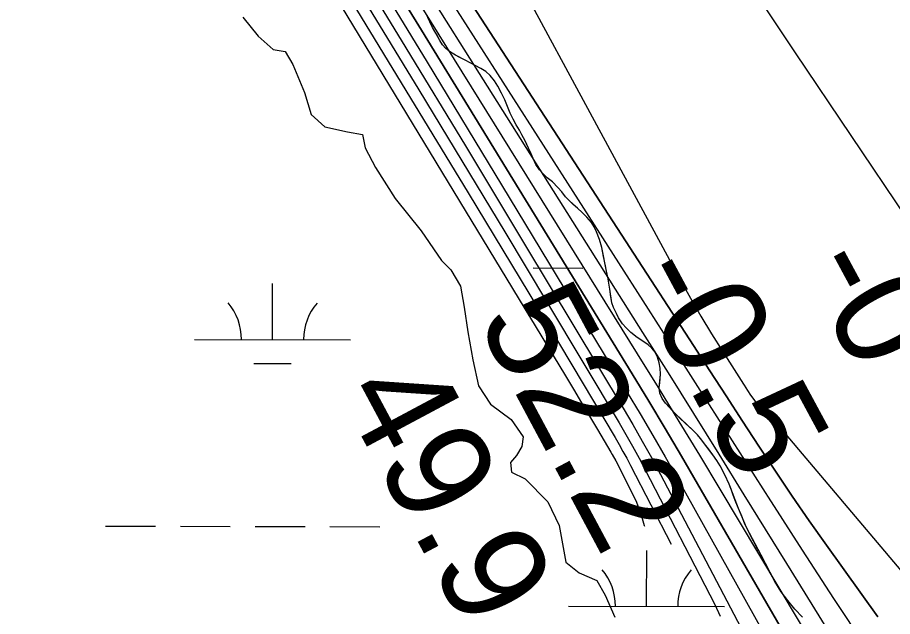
# Model space of a CAD drawing. Extents: x 3172297 to 3210190, y 958463 to 983887.
# Drawn here: x 3196413 to 3196974, y 978284 to 978669 of the extents above; entities that cross this region are included whole.
import ezdxf

# ---------------------------------------------------------------- set-up
doc = ezdxf.new("R2010")
doc.units = 0
for name, color, linetype in [('V-RIVR-EDGE', 7, 'Continuous'), ('V-RIVR-RANG', 7, 'Continuous'), ('V-SITE-VEGE', 7, 'Continuous'), ('V-TOPO-DPTH', 7, 'Continuous'), ('V-TOPO-MAJR', 7, 'Continuous'), ('V-TOPO-MINR', 7, 'Continuous'), ('V-TOPO-WATR', 7, 'Continuous'), ('V-WETL-SWMP', 7, 'Continuous')]:
    doc.layers.add(name, color=color, linetype=linetype)

msp = doc.modelspace()

# ---------------------------------------------------------------- linework, layer by layer
at = {"layer": 'V-RIVR-EDGE'}
for points in [[(3196557.42, 978668.92), (3196567.34, 978656.67), (3196576.99, 978648.12), (3196584.66, 978646.68), (3196589.47, 978638.42), (3196597.11, 978620.49), (3196601.33, 978606.27), (3196610.13, 978598.28), (3196624.62, 978595.12), (3196634.28, 978593.39), (3196635.97, 978584.86), (3196642.47, 978572.33), (3196655.22, 978552.4), (3196671.94, 978531.6), (3196684.97, 978512.52), (3196690.93, 978506.54), (3196697.16, 978496)], [(3196697.16, 978496), (3196699.4, 978482.64), (3196701.92, 978466.71), (3196705, 978448.79), (3196708.65, 978432.01), (3196716.3, 978420.33), (3196729.64, 978410.35), (3196737.29, 978399.24), (3196736.42, 978392.99), (3196732.99, 978387.31), (3196729.29, 978382.77), (3196729.84, 978376.52), (3196738.64, 978372.23), (3196753.1, 978357.41), (3196760.46, 978342.32), (3196764.67, 978318.72), (3196773.18, 978311.87), (3196784.54, 978307.01), (3196789.92, 978297.62), (3196796.14, 978283.39)]]:
    msp.add_lwpolyline(points, dxfattribs=at)
at = {"layer": 'V-SITE-VEGE'}
for p, q in [((3196677.52, 978665.91), (3196674.9, 978671.3)), ((3196679.19, 978662.16), (3196677.52, 978665.91)), ((3196680.64, 978659.6), (3196679.19, 978662.16)), ((3196683.84, 978653.85), (3196680.64, 978659.6)), ((3196685.58, 978650.98), (3196683.84, 978653.85)), ((3196687.7, 978648.59), (3196685.58, 978650.98)), ((3196690.77, 978646.31), (3196687.7, 978648.59)), ((3196693.95, 978644.4), (3196690.77, 978646.31)), ((3196700.01, 978641.17), (3196693.95, 978644.4)), ((3196703.37, 978639.55), (3196700.01, 978641.17)), ((3196710.2, 978635.93), (3196703.37, 978639.55)), ((3196713.28, 978633.84), (3196710.2, 978635.93)), ((3196716.17, 978631.36), (3196713.28, 978633.84)), ((3196718.87, 978627.82), (3196716.17, 978631.36)), ((3196721, 978624.47), (3196718.87, 978627.82)), ((3196723.51, 978620.07), (3196721, 978624.47)), ((3196725.55, 978615.66), (3196723.51, 978620.07)), ((3196729.04, 978607.05), (3196725.55, 978615.66)), ((3196730.88, 978603.31), (3196729.04, 978607.05)), ((3196732.91, 978599.58), (3196730.88, 978603.31)), ((3196734.94, 978596.14), (3196732.91, 978599.58)), ((3196736.39, 978593.27), (3196734.94, 978596.14)), ((3196738.52, 978589.44), (3196736.39, 978593.27)), ((3196743.85, 978577.95), (3196738.52, 978589.44)), ((3196745.4, 978574.21), (3196743.85, 978577.95)), ((3196747.72, 978570.77), (3196745.4, 978574.21)), ((3196750.51, 978567.71), (3196747.72, 978570.77)), ((3196752.83, 978565.61), (3196750.51, 978567.71)), ((3196756.1, 978562.94), (3196752.83, 978565.61)), ((3196759.67, 978559.31), (3196756.1, 978562.94)), ((3196762.08, 978556.54), (3196759.67, 978559.31)), ((3196764.58, 978553.38), (3196762.08, 978556.54)), ((3196766.8, 978551), (3196764.58, 978553.38)), ((3196775.08, 978543.55), (3196766.8, 978551)), ((3196778.27, 978540.4), (3196775.08, 978543.55)), ((3196781.26, 978536.86), (3196778.27, 978540.4)), ((3196782.99, 978534.09), (3196781.26, 978536.86)), ((3196784.45, 978530.83), (3196782.99, 978534.09)), ((3196786.29, 978526.04), (3196784.45, 978530.83)), ((3196787.85, 978520.77), (3196786.29, 978526.04)), ((3196790.79, 978505.72), (3196787.85, 978520.77)), ((3196791.77, 978501.89), (3196790.79, 978505.72)), ((3196792.86, 978494.03), (3196791.77, 978501.89)), ((3196794.34, 978485.31), (3196792.86, 978494.03)), ((3196795.31, 978482.43), (3196794.34, 978485.31)), ((3196797.15, 978478.41), (3196795.31, 978482.43)), ((3196798.61, 978475.64), (3196797.15, 978478.41)), ((3196801.12, 978471.91), (3196798.61, 978475.64)), ((3196803.43, 978469.23), (3196801.12, 978471.91)), ((3196806.42, 978466.27), (3196803.43, 978469.23)), ((3196810.46, 978463.12), (3196806.42, 978466.27)), ((3196814.21, 978460.74), (3196810.46, 978463.12)), ((3196817.58, 978458.36), (3196814.21, 978460.74)), ((3196819.9, 978456.16), (3196817.58, 978458.36)), ((3196822.11, 978453.58), (3196819.9, 978456.16)), ((3196823.47, 978450.42), (3196822.11, 978453.58)), ((3196824.54, 978446.78), (3196823.47, 978450.42)), ((3196825.23, 978443.33), (3196824.54, 978446.78)), ((3196825.44, 978439.58), (3196825.23, 978443.33)), ((3196824.71, 978430.85), (3196825.44, 978439.58)), ((3196825.11, 978427.21), (3196824.71, 978430.85)), ((3196826.47, 978423.86), (3196825.11, 978427.21)), ((3196828.69, 978420.9), (3196826.47, 978423.86)), ((3196835.24, 978413.73), (3196828.69, 978420.9)), ((3196846.03, 978403.8), (3196835.24, 978413.73)), ((3196849.21, 978400.55), (3196846.03, 978403.8)), ((3196851.24, 978398.26), (3196849.21, 978400.55)), ((3196859.05, 978387.74), (3196851.24, 978398.26)), ((3196861.66, 978384.01), (3196859.05, 978387.74)), ((3196863.79, 978380.57), (3196861.66, 978384.01)), ((3196866.79, 978374.92), (3196863.79, 978380.57)), ((3196869.5, 978368.79), (3196866.79, 978374.92)), ((3196875.42, 978353.18), (3196869.5, 978368.79)), ((3196880.56, 978340.92), (3196875.42, 978353.18)), ((3196890.04, 978323.22), (3196880.56, 978340.92)), ((3196898.75, 978306.37), (3196890.04, 978323.22)), ((3196903, 978299.77), (3196898.75, 978306.37)), ((3196907.16, 978294.03), (3196903, 978299.77)), ((3196911.59, 978288.58), (3196907.16, 978294.03)), ((3196916.51, 978283.52), (3196911.59, 978288.58))]:
    msp.add_line(p, q, dxfattribs=at)
at = {"layer": 'V-TOPO-DPTH'}
for points in [[(3196928.2, 979353.04), (3196462.31, 979050.77), (3196467.77, 979042.05), (3196470.51, 979037.69), (3196473.26, 979033.34), (3196476.04, 979029.01), (3196478.83, 979024.69), (3196846.72, 978457.91), (3196857.21, 978441.75), (3196867.68, 978425.59), (3196878.15, 978409.42), (3196888.61, 978393.25), (3196899.18, 978377.15), (3196909.9, 978361.16), (3196920.86, 978345.33), (3196931.97, 978329.6), (3196965, 978283.55)], [(3196965, 978283.55), (3196931.97, 978329.6), (3196920.86, 978345.33), (3196909.9, 978361.16), (3196899.18, 978377.15), (3196888.61, 978393.25), (3196878.15, 978409.42), (3196867.68, 978425.59), (3196857.21, 978441.75), (3196846.72, 978457.91), (3196478.83, 979024.69), (3196476.04, 979029.01), (3196473.26, 979033.34), (3196470.51, 979037.69), (3196467.77, 979042.05), (3196462.31, 979050.77), (3196451.31, 979043.63)], [(3197179.3, 977781.72), (3197162.08, 977818.06), (3197136.92, 977868.09), (3197131.31, 977879.02), (3197125.58, 977889.88), (3197119.67, 977900.64), (3197113.63, 977911.34), (3197081.55, 977967.14), (3197059.37, 978005.69), (3197037.16, 978044.22), (3197014.93, 978082.73), (3196992.68, 978121.24), (3196849.3, 978369.08), (3196838.95, 978386.82), (3196828.51, 978404.51), (3196817.93, 978422.11), (3196807.27, 978439.67), (3196672, 978660.45), (3196633.51, 978723.2), (3196594.97, 978785.92), (3196556.36, 978848.6), (3196517.7, 978911.24), (3196440.32, 979036.5), (3196451.31, 979043.63)], [(3196451.31, 979043.63), (3196491.82, 978978.5), (3196512.1, 978945.95), (3196532.42, 978913.43), (3196552.79, 978880.94), (3196573.21, 978848.48), (3196813.94, 978466.37), (3196830.3, 978440.32), (3196846.61, 978414.24), (3196862.84, 978388.12), (3196879.03, 978361.97), (3196906.25, 978317.87), (3196936.16, 978269.74)], [(3196451.31, 979043.63), (3196491.82, 978978.5), (3196512.1, 978945.95), (3196532.42, 978913.43), (3196552.79, 978880.94), (3196573.21, 978848.48), (3196813.94, 978466.37), (3196830.3, 978440.32), (3196846.61, 978414.24), (3196862.84, 978388.12), (3196879.03, 978361.97), (3196906.25, 978317.87), (3196936.16, 978269.74)]]:
    msp.add_lwpolyline(points, dxfattribs=at)
at = {"layer": 'V-TOPO-MAJR'}
msp.add_lwpolyline([(3196423.82, 979025.79), (3196642.52, 978667.82), (3196670.29, 978622.22), (3196697.98, 978576.56), (3196725.53, 978530.83), (3196752.99, 978485.04), (3196798.91, 978408.22), (3196803.28, 978400.76), (3196807.55, 978393.24), (3196811.68, 978385.65), (3196815.72, 978378), (3196860.31, 978291.66), (3196863.82, 978284.17)], dxfattribs=at)
at = {"layer": 'V-TOPO-MINR'}
for points in [[(3197168.45, 978240.5), (3197130.26, 978306.71), (3197090.59, 978372.09), (3197033.4, 978462.87), (3197021.12, 978482.18), (3197008.72, 978501.42), (3196996.16, 978520.55), (3196983.49, 978539.61), (3196912.06, 978645.98), (3196864.05, 978718.46), (3196816.66, 978791.34), (3196770.2, 978864.82), (3196724.36, 978938.7), (3196600.83, 979140.63)], [(3196520.33, 979088.4), (3196838.4, 978499.9), (3196844.82, 978488.33), (3196851.4, 978476.84), (3196858.22, 978465.5), (3196865.21, 978454.26), (3196878.71, 978433.05), (3196879.07, 978432.48), (3196881.34, 978428.97), (3196883.29, 978426.06), (3196885.34, 978423.21), (3196887.15, 978420.76), (3196889.22, 978418.25), (3196891.44, 978415.89), (3196893.88, 978413.77), (3196896.47, 978411.8), (3197284.54, 977952.72)], [(3196456.81, 979047.2), (3196479.59, 979010.69), (3196491, 978992.46), (3196502.46, 978974.25), (3196513.98, 978956.08), (3196525.54, 978937.94), (3196817.51, 978481.24), (3196837.15, 978450.48), (3196856.78, 978419.72), (3196876.39, 978388.95), (3196895.97, 978358.16), (3196896.42, 978357.46), (3196916.36, 978326.41), (3196936.47, 978295.48), (3196956.86, 978264.72)], [(3196462.31, 979050.77), (3196467.77, 979042.05), (3196470.51, 979037.69), (3196473.26, 979033.34), (3196476.04, 979029.01), (3196478.83, 979024.69), (3196846.72, 978457.91), (3196857.21, 978441.75), (3196867.68, 978425.59), (3196878.15, 978409.42), (3196888.61, 978393.25), (3196899.18, 978377.15), (3196909.9, 978361.16), (3196920.86, 978345.33), (3196931.97, 978329.6), (3196965, 978283.55)], [(3196440.32, 979036.5), (3196517.7, 978911.24), (3196556.36, 978848.6), (3196594.97, 978785.92), (3196633.51, 978723.2), (3196672, 978660.45), (3196807.27, 978439.67), (3196817.93, 978422.11), (3196828.51, 978404.51), (3196838.95, 978386.82), (3196849.3, 978369.08), (3196992.68, 978121.24), (3197014.93, 978082.73), (3197037.16, 978044.22), (3197059.37, 978005.69), (3197081.55, 977967.14), (3197113.63, 977911.34), (3197119.67, 977900.64), (3197125.58, 977889.88), (3197131.31, 977879.02), (3197136.92, 977868.09), (3197162.08, 977818.06), (3197179.3, 977781.72)], [(3196445.81, 979040.06), (3196504.51, 978945.38), (3196533.86, 978898.04), (3196563.22, 978850.71), (3196592.6, 978803.39), (3196621.98, 978756.07), (3196810.52, 978452.53), (3196823.89, 978430.88), (3196837.19, 978409.18), (3196850.39, 978387.42), (3196863.5, 978365.61), (3196926.24, 978260.71)], [(3196434.82, 979032.93), (3196531.47, 978875.93), (3196579.7, 978797.37), (3196627.81, 978718.73), (3196675.73, 978639.98), (3196723.52, 978561.15), (3196804.18, 978427.74), (3196812.39, 978414), (3196820.5, 978400.21), (3196828.47, 978386.32), (3196836.34, 978372.39), (3197071.07, 977951.65), (3197077.33, 977940.35), (3197083.55, 977929.02), (3197089.71, 977917.67), (3197095.83, 977906.29), (3197105.4, 977888.37), (3197106.69, 977885.92), (3197107.95, 977883.47), (3197109.19, 977880.99), (3197110.41, 977878.51), (3197170.4, 977754.28)], [(3196429.32, 979029.36), (3196585.44, 978774.82), (3196623.85, 978711.99), (3196662.14, 978649.09), (3196700.25, 978586.09), (3196738.24, 978523.01), (3196801.48, 978417.66), (3196807.67, 978407.15), (3196813.74, 978396.57), (3196819.62, 978385.89), (3196825.39, 978375.14), (3196926.54, 978182.64)], [(3196418.32, 979022.23), (3196702.05, 978555.93), (3196718.77, 978528.36), (3196735.43, 978500.76), (3196752.02, 978473.11), (3196768.55, 978445.42), (3196796.32, 978398.77), (3196798.88, 978394.37), (3196801.4, 978389.94), (3196803.83, 978385.46), (3196806.21, 978380.95), (3196832.41, 978330.21)], [(3196412.82, 979018.66), (3196764.41, 978438.36), (3196769.59, 978429.77), (3196774.77, 978421.16), (3196779.91, 978412.55), (3196785.04, 978403.92), (3196793.7, 978389.31), (3196794.48, 978387.97), (3196796.7, 978383.9), (3196806.74, 978364.46), (3196810.05, 978357.23), (3196812.89, 978349.85), (3196815.02, 978342.23), (3196815.1, 978341.84)]]:
    msp.add_lwpolyline(points, dxfattribs=at)
at = {"layer": 'V-TOPO-WATR'}
msp.add_lwpolyline([(3196451.31, 979043.63), (3196491.82, 978978.5), (3196512.1, 978945.95), (3196532.42, 978913.43), (3196552.79, 978880.94), (3196573.21, 978848.48), (3196813.94, 978466.37), (3196830.3, 978440.32), (3196846.61, 978414.24), (3196862.84, 978388.12), (3196879.03, 978361.97), (3196906.25, 978317.87), (3196936.16, 978269.74)], dxfattribs=at)
at = {"layer": 'V-WETL-SWMP'}
for p, q in [((3196743.65, 978507.76), (3196775.65, 978507.68)), ((3196576.47, 978461.74), (3196576.56, 978497.74)), ((3196526.47, 978461.87), (3196626.47, 978461.62)), ((3196564.43, 978446.34), (3196588.43, 978446.28)), ((3196469.33, 978341.94), (3196501.33, 978341.86)), ((3196517.33, 978341.82), (3196549.33, 978341.74)), ((3196565.33, 978341.7), (3196597.33, 978341.62)), ((3196613.33, 978341.58), (3196645.33, 978341.5)), ((3196816.52, 978290.34), (3196816.61, 978326.34)), ((3196766.52, 978290.46), (3196866.52, 978290.21))]:
    msp.add_line(p, q, dxfattribs=at)
msp.add_lwpolyline([(3196916.51, 978283.52), (3196911.59, 978288.58), (3196907.16, 978294.03), (3196903, 978299.77), (3196901.27, 978302.45), (3196898.75, 978306.37), (3196897.3, 978309.15), (3196895.17, 978313.17), (3196893.82, 978316.04), (3196891.5, 978320.35), (3196890.04, 978323.22), (3196888.5, 978325.99), (3196887.14, 978328.67), (3196885.11, 978332.31), (3196882.59, 978337.09), (3196880.56, 978340.92), (3196879.3, 978343.8), (3196877.56, 978348.2), (3196875.42, 978353.18), (3196873.77, 978357.39), (3196872.12, 978361.7), (3196870.76, 978365.54), (3196869.5, 978368.79), (3196866.79, 978374.92), (3196863.79, 978380.57), (3196861.66, 978384.01), (3196859.06, 978387.74), (3196856.26, 978391.47), (3196853.75, 978394.82), (3196851.24, 978398.26), (3196849.21, 978400.55), (3196846.03, 978403.8), (3196841.5, 978407.91), (3196837.94, 978411.25), (3196835.24, 978413.73), (3196833.12, 978416.02), (3196831, 978418.41), (3196828.69, 978420.9), (3196826.47, 978423.86), (3196825.11, 978427.21), (3196824.71, 978430.85), (3196824.98, 978434.02), (3196825.44, 978439.59), (3196825.23, 978443.33), (3196824.54, 978446.78), (3196823.47, 978450.42), (3196822.11, 978453.58), (3196819.9, 978456.16), (3196817.58, 978458.36), (3196814.21, 978460.74), (3196810.46, 978463.12), (3196806.42, 978466.27), (3196803.43, 978469.23), (3196801.12, 978471.91), (3196798.61, 978475.64), (3196797.15, 978478.41), (3196795.31, 978482.43), (3196794.34, 978485.31), (3196793.65, 978489.24), (3196792.86, 978494.03), (3196792.37, 978497.87), (3196791.77, 978501.89), (3196790.8, 978505.73), (3196790.11, 978509.18), (3196788.93, 978515.12), (3196787.85, 978520.77), (3196786.29, 978526.04), (3196784.45, 978530.83), (3196782.99, 978534.09), (3196781.25, 978536.86), (3196778.27, 978540.4), (3196775.08, 978543.55), (3196772.2, 978546.13), (3196769.5, 978548.51), (3196766.8, 978551), (3196764.58, 978553.39), (3196762.08, 978556.54), (3196759.67, 978559.31), (3196756.1, 978562.94), (3196752.83, 978565.61), (3196750.51, 978567.71), (3196747.72, 978570.77), (3196745.4, 978574.21), (3196743.85, 978577.95), (3196741.72, 978582.45), (3196740.17, 978585.99), (3196738.52, 978589.44), (3196736.39, 978593.27), (3196734.94, 978596.14), (3196732.91, 978599.58), (3196730.88, 978603.31), (3196729.04, 978607.05), (3196727.2, 978611.45), (3196725.55, 978615.66), (3196723.51, 978620.07), (3196721, 978624.47), (3196718.87, 978627.82), (3196716.17, 978631.36), (3196713.28, 978633.84), (3196710.2, 978635.93), (3196706.55, 978637.84), (3196703.38, 978639.55), (3196700.01, 978641.17), (3196696.74, 978642.88), (3196693.95, 978644.4), (3196690.78, 978646.31), (3196687.7, 978648.59), (3196685.58, 978650.98), (3196683.84, 978653.85), (3196682.29, 978656.72), (3196680.64, 978659.6), (3196679.19, 978662.16), (3196677.52, 978665.91), (3196674.9, 978671.3)], dxfattribs=at)
for centre, start, end in [((3196521.23, 978462.36), 359.0865, 40.6302), ((3196631.71, 978462.08), 139.0865, 180.6302), ((3196761.28, 978290.95), 359.0865, 40.6302), ((3196871.76, 978290.67), 139.0865, 180.6302)]:
    msp.add_arc(centre, 35.25, start, end, dxfattribs=at)

# ---------------------------------------------------------------- texts
at = {"layer": 'V-RIVR-RANG'}
for s, rotation, p in [('-0.5', 298.3103, (3196804.71, 978502.82)), ('-0', 298.3103, (3196915.42, 978508.15)), ('52.2', 298.1283, (3196707.04, 978474.07)), ('49.9', 298.1283, (3196618.85, 978426.94))]:
    msp.add_text(s, height=67, rotation=rotation, dxfattribs=at).set_placement(p)

doc.saveas('drawing.dxf')
